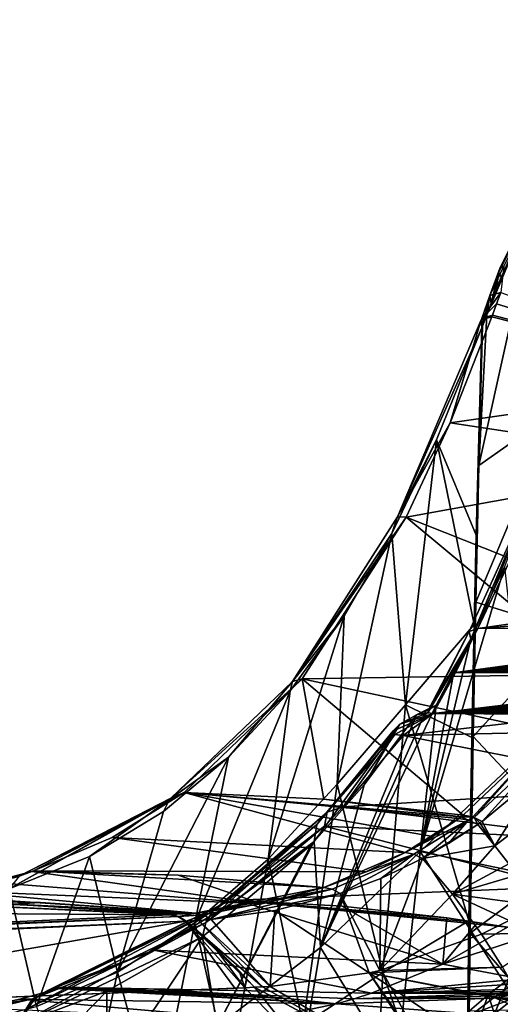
# Model space of a CAD drawing. Header units: metres. Extents: x -150 to 307, y -550 to 84.
# Tile 424 of 656: x 150 to 164, y 15 to 44. Entities that reach past the tile are written whole.
import ezdxf

# ---------------------------------------------------------------- set-up
doc = ezdxf.new("R2010")
doc.units = ezdxf.units.M
doc.layers.add('solid_26006363', color=7, linetype='CONTINUOUS')

msp = doc.modelspace()

# ---------------------------------------------------------------- linework, layer by layer
at = {"layer": 'solid_26006363'}
for points in [[(167.690613, 44.132633, 880.902466), (164.171295, 36.813282, 877.274292), (164.050797, 36.744289, 877.592346)], [(167.583481, 43.914772, 881.3797), (167.690613, 44.132633, 880.902466), (164.050797, 36.744289, 877.592346)], [(167.583481, 43.914772, 881.3797), (164.050797, 36.744289, 877.592346), (164.022568, 36.635109, 877.925232)], [(167.583481, 43.914772, 881.3797), (164.022568, 36.635109, 877.925232), (164.094009, 36.491974, 878.247803)], [(163.426636, 30.902609, 879.219788), (165.719818, 32.511932, 882.240295), (165.263397, 39.195053, 879.417236)], [(163.664505, 35.372955, 877.816223), (163.426636, 30.902609, 879.219788), (165.263397, 39.195053, 879.417236)], [(163.664505, 35.372955, 877.816223), (165.263397, 39.195053, 879.417236), (163.795197, 35.717842, 877.949158)], [(165.263397, 39.195053, 879.417236), (163.943573, 36.106392, 878.097595), (163.795197, 35.717842, 877.949158)], [(165.263397, 39.195053, 879.417236), (164.094009, 36.491974, 878.247803), (163.943573, 36.106392, 878.097595)], [(163.758209, 35.949738, 877.309265), (164.171295, 36.813282, 877.274292), (164.078003, 36.037731, 876.713623)], [(163.758209, 35.949738, 877.309265), (164.050797, 36.744289, 877.592346), (164.171295, 36.813282, 877.274292)], [(163.758209, 35.949738, 877.309265), (164.022568, 36.635109, 877.925232), (164.050797, 36.744289, 877.592346)], [(163.758209, 35.949738, 877.309265), (163.795197, 35.717842, 877.949158), (164.022568, 36.635109, 877.925232)], [(163.795197, 35.717842, 877.949158), (163.943573, 36.106392, 878.097595), (164.022568, 36.635109, 877.925232)], [(163.943573, 36.106392, 878.097595), (164.094009, 36.491974, 878.247803), (164.022568, 36.635109, 877.925232)], [(163.51329, 35.267281, 877.056885), (163.758209, 35.949738, 877.309265), (164.078003, 36.037731, 876.713623)], [(163.51329, 35.267281, 877.056885), (164.078003, 36.037731, 876.713623), (163.953812, 35.697807, 876.597595)], [(163.51329, 35.267281, 877.056885), (163.53508, 35.033337, 877.680176), (163.758209, 35.949738, 877.309265)], [(163.664505, 35.372955, 877.816223), (163.758209, 35.949738, 877.309265), (163.53508, 35.033337, 877.680176)], [(163.664505, 35.372955, 877.816223), (163.795197, 35.717842, 877.949158), (163.758209, 35.949738, 877.309265)], [(171.300964, 33.413067, 867.174988), (163.953812, 35.697807, 876.597595), (164.078003, 36.037731, 876.713623)], [(163.51329, 35.267281, 877.056885), (163.953812, 35.697807, 876.597595), (163.830917, 35.361824, 876.479065)], [(171.300964, 33.413067, 867.174988), (163.830917, 35.361824, 876.479065), (163.953812, 35.697807, 876.597595)], [(163.664505, 35.372955, 877.816223), (163.53508, 35.033337, 877.680176), (163.426636, 30.902609, 879.219788)], [(163.51329, 35.267281, 877.056885), (163.830917, 35.361824, 876.479065), (163.498184, 35.223312, 877.03479)], [(163.814774, 35.317497, 876.463074), (163.498184, 35.223312, 877.03479), (163.830917, 35.361824, 876.479065)], [(171.300964, 33.413067, 867.174988), (163.814774, 35.317497, 876.463074), (163.830917, 35.361824, 876.479065)], [(161.01004, 29.373268, 874.438782), (163.517349, 34.987865, 877.660828), (163.498184, 35.223312, 877.03479)], [(161.01004, 29.373268, 874.438782), (163.498184, 35.223312, 877.03479), (162.576874, 32.165951, 875.199463)], [(163.498184, 35.223312, 877.03479), (163.814774, 35.317497, 876.463074), (162.576874, 32.165951, 875.199463)], [(171.300964, 33.413067, 867.174988), (162.576874, 32.165951, 875.199463), (163.814774, 35.317497, 876.463074)], [(163.51329, 35.267281, 877.056885), (163.498184, 35.223312, 877.03479), (163.517349, 34.987865, 877.660828)], [(163.51329, 35.267281, 877.056885), (163.517349, 34.987865, 877.660828), (163.53508, 35.033337, 877.680176)], [(161.01004, 29.373268, 874.438782), (162.170868, 31.663963, 876.226807), (163.517349, 34.987865, 877.660828)], [(162.170868, 31.663963, 876.226807), (163.352097, 28.828676, 879.880981), (163.517349, 34.987865, 877.660828)], [(163.53508, 35.033337, 877.680176), (163.352097, 28.828676, 879.880981), (163.426636, 30.902609, 879.219788)], [(163.53508, 35.033337, 877.680176), (163.517349, 34.987865, 877.660828), (163.352097, 28.828676, 879.880981)], [(171.300964, 33.413067, 867.174988), (170.287827, 31.001064, 866.04541), (162.576874, 32.165951, 875.199463)], [(163.333954, 26.844421, 880.548706), (166.129562, 25.974045, 884.57373), (165.719818, 32.511932, 882.240295)], [(163.426636, 30.902609, 879.219788), (163.333954, 26.844421, 880.548706), (165.719818, 32.511932, 882.240295)], [(161.01004, 29.373268, 874.438782), (162.576874, 32.165951, 875.199463), (161.271103, 29.363993, 873.796448)], [(170.287827, 31.001064, 866.04541), (161.271103, 29.363993, 873.796448), (162.576874, 32.165951, 875.199463)], [(162.170868, 31.663963, 876.226807), (160.845245, 28.879333, 874.776917), (161.253555, 23.801392, 878.476807)], [(161.01004, 29.373268, 874.438782), (160.845245, 28.879333, 874.776917), (162.170868, 31.663963, 876.226807)], [(162.170868, 31.663963, 876.226807), (161.253555, 23.801392, 878.476807), (163.291275, 26.181553, 880.706177)], [(162.170868, 31.663963, 876.226807), (163.291275, 26.181553, 880.706177), (163.352097, 28.828676, 879.880981)], [(170.287827, 31.001064, 866.04541), (168.109955, 26.659647, 863.504883), (161.271103, 29.363993, 873.796448)], [(163.352097, 28.828676, 879.880981), (163.333954, 26.844421, 880.548706), (163.426636, 30.902609, 879.219788)], [(164.999405, 30.060385, 877.661133), (163.141052, 25.977936, 876.348389), (163.394333, 26.05858, 875.831482)], [(164.999405, 30.060385, 877.661133), (164.959839, 29.974386, 878.032043), (163.141052, 25.977936, 876.348389)], [(164.959839, 29.974386, 878.032043), (163.185043, 25.749586, 876.869934), (163.141052, 25.977936, 876.348389)], [(164.959839, 29.974386, 878.032043), (164.192688, 27.889236, 877.676147), (163.185043, 25.749586, 876.869934)], [(164.999405, 30.060385, 877.661133), (163.394333, 26.05858, 875.831482), (164.313309, 28.014494, 876.560486)], [(157.898285, 24.493378, 870.809753), (160.845245, 28.879333, 874.776917), (161.01004, 29.373268, 874.438782)], [(157.898285, 24.493378, 870.809753), (161.01004, 29.373268, 874.438782), (161.271103, 29.363993, 873.796448)], [(157.898285, 24.493378, 870.809753), (161.271103, 29.363993, 873.796448), (158.186569, 24.564852, 870.196228)], [(166.875, 24.710436, 861.959473), (158.186569, 24.564852, 870.196228), (161.271103, 29.363993, 873.796448)], [(168.109955, 26.659647, 863.504883), (166.875, 24.710436, 861.959473), (161.271103, 29.363993, 873.796448)], [(157.898285, 24.493378, 870.809753), (159.429688, 26.426701, 873.161255), (160.845245, 28.879333, 874.776917)], [(160.845245, 28.879333, 874.776917), (159.225739, 21.44474, 876.202454), (161.253555, 23.801392, 878.476807)], [(160.845245, 28.879333, 874.776917), (159.429688, 26.426701, 873.161255), (159.225739, 21.44474, 876.202454)], [(163.352097, 28.828676, 879.880981), (163.291275, 26.181553, 880.706177), (163.333954, 26.844421, 880.548706)], [(164.192688, 27.889236, 877.676147), (164.805099, 22.378088, 880.496094), (161.684036, 19.446821, 877.090576)], [(163.185043, 25.749586, 876.869934), (164.192688, 27.889236, 877.676147), (161.684036, 19.446821, 877.090576)], [(164.313309, 28.014494, 876.560486), (163.394333, 26.05858, 875.831482), (173.422592, 27.482967, 865.658447)], [(163.394333, 26.05858, 875.831482), (173.141983, 26.794773, 865.355286), (173.422592, 27.482967, 865.658447)], [(163.222916, 22.829479, 881.638977), (163.256027, 22.856781, 881.675476), (163.333954, 26.844421, 880.548706)], [(163.291275, 26.181553, 880.706177), (163.222916, 22.829479, 881.638977), (163.333954, 26.844421, 880.548706)], [(163.333954, 26.844421, 880.548706), (163.256027, 22.856781, 881.675476), (166.129562, 25.974045, 884.57373)], [(163.394333, 26.05858, 875.831482), (172.860825, 26.125267, 865.047607), (173.141983, 26.794773, 865.355286)], [(159.429688, 26.426701, 873.161255), (157.169006, 19.215836, 873.82428), (159.225739, 21.44474, 876.202454)], [(159.429688, 26.426701, 873.161255), (157.822174, 24.214001, 871.256042), (157.169006, 19.215836, 873.82428)], [(157.898285, 24.493378, 870.809753), (157.822174, 24.214001, 871.256042), (159.429688, 26.426701, 873.161255)], [(161.253555, 23.801392, 878.476807), (163.222916, 22.829479, 881.638977), (163.291275, 26.181553, 880.706177)], [(162.068726, 23.537819, 874.71814), (163.394333, 26.05858, 875.831482), (161.916031, 23.56424, 875.037781)], [(163.141052, 25.977936, 876.348389), (161.916031, 23.56424, 875.037781), (163.394333, 26.05858, 875.831482)], [(162.733017, 24.756323, 875.288391), (163.394333, 26.05858, 875.831482), (162.068726, 23.537819, 874.71814)], [(162.733017, 24.756323, 875.288391), (172.860825, 26.125267, 865.047607), (163.394333, 26.05858, 875.831482)], [(172.78125, 25.942205, 864.962097), (172.860825, 26.125267, 865.047607), (162.733017, 24.756323, 875.288391)], [(162.68959, 24.771074, 876.461365), (163.185043, 25.749586, 876.869934), (161.684036, 19.446821, 877.090576)], [(163.141052, 25.977936, 876.348389), (161.930954, 23.646643, 875.483276), (161.916031, 23.56424, 875.037781)], [(163.141052, 25.977936, 876.348389), (163.185043, 25.749586, 876.869934), (161.930954, 23.646643, 875.483276)], [(161.930954, 23.646643, 875.483276), (163.185043, 25.749586, 876.869934), (162.164871, 23.788221, 876.015015)], [(162.68959, 24.771074, 876.461365), (162.164871, 23.788221, 876.015015), (163.185043, 25.749586, 876.869934)], [(172.702164, 25.76235, 864.87738), (172.78125, 25.942205, 864.962097), (162.733017, 24.756323, 875.288391)], [(172.623459, 25.585703, 864.793518), (172.702164, 25.76235, 864.87738), (162.733017, 24.756323, 875.288391)], [(163.256027, 22.856781, 881.675476), (166.449402, 19.459278, 886.386536), (166.129562, 25.974045, 884.57373)], [(172.54512, 25.412195, 864.710327), (172.623459, 25.585703, 864.793518), (162.733017, 24.756323, 875.288391)], [(172.467133, 25.241768, 864.62793), (172.54512, 25.412195, 864.710327), (162.733017, 24.756323, 875.288391)], [(172.389481, 25.074356, 864.546204), (172.467133, 25.241768, 864.62793), (162.733017, 24.756323, 875.288391)], [(172.312164, 24.909901, 864.46521), (172.389481, 25.074356, 864.546204), (162.733017, 24.756323, 875.288391)], [(172.235123, 24.74836, 864.384949), (172.312164, 24.909901, 864.46521), (162.733017, 24.756323, 875.288391)], [(158.186569, 24.564852, 870.196228), (154.677902, 21.196638, 865.759644), (154.278503, 21.026117, 866.163452)], [(157.898285, 24.493378, 870.809753), (158.186569, 24.564852, 870.196228), (154.278503, 21.026117, 866.163452)], [(158.186569, 24.564852, 870.196228), (158.82341, 21.00041, 861.067566), (154.677902, 21.196638, 865.759644)], [(166.875, 24.710436, 861.959473), (165.551331, 22.988556, 860.190735), (158.186569, 24.564852, 870.196228)], [(158.186569, 24.564852, 870.196228), (162.959259, 20.517984, 856.386353), (158.82341, 21.00041, 861.067566)], [(165.551331, 22.988556, 860.190735), (162.959259, 20.517984, 856.386353), (158.186569, 24.564852, 870.196228)], [(162.68959, 24.771074, 876.461365), (161.684036, 19.446821, 877.090576), (162.164871, 23.788221, 876.015015)], [(172.235123, 24.74836, 864.384949), (162.733017, 24.756323, 875.288391), (162.068726, 23.537819, 874.71814)], [(172.158295, 24.589787, 864.305603), (172.235123, 24.74836, 864.384949), (162.068726, 23.537819, 874.71814)], [(172.08168, 24.434078, 864.227112), (172.158295, 24.589787, 864.305603), (162.068726, 23.537819, 874.71814)], [(157.898285, 24.493378, 870.809753), (154.242264, 20.989779, 866.211853), (155.997589, 22.243597, 869.017212)], [(157.898285, 24.493378, 870.809753), (154.278503, 21.026117, 866.163452), (154.242264, 20.989779, 866.211853)], [(157.898285, 24.493378, 870.809753), (155.997589, 22.243597, 869.017212), (157.822174, 24.214001, 871.256042)], [(172.005341, 24.281103, 864.149292), (172.08168, 24.434078, 864.227112), (162.068726, 23.537819, 874.71814)], [(171.929321, 24.130735, 864.072021), (172.005341, 24.281103, 864.149292), (162.068726, 23.537819, 874.71814)], [(157.822174, 24.214001, 871.256042), (154.996658, 17.325365, 871.21991), (157.169006, 19.215836, 873.82428)], [(157.822174, 24.214001, 871.256042), (155.997589, 22.243597, 869.017212), (154.996658, 17.325365, 871.21991)], [(171.853683, 23.982899, 863.995178), (171.929321, 24.130735, 864.072021), (162.068726, 23.537819, 874.71814)], [(171.778519, 23.837528, 863.918701), (171.853683, 23.982899, 863.995178), (162.068726, 23.537819, 874.71814)], [(158.724915, 16.598232, 873.751526), (161.870819, 23.647423, 875.555176), (162.164871, 23.788221, 876.015015)], [(161.684036, 19.446821, 877.090576), (158.724915, 16.598232, 873.751526), (162.164871, 23.788221, 876.015015)], [(161.253555, 23.801392, 878.476807), (159.225739, 21.44474, 876.202454), (160.578232, 15.848853, 880.080505)], [(161.253555, 23.801392, 878.476807), (160.578232, 15.848853, 880.080505), (163.132126, 17.384514, 882.885071)], [(161.253555, 23.801392, 878.476807), (163.132126, 17.384514, 882.885071), (163.222916, 22.829479, 881.638977)], [(161.930954, 23.646643, 875.483276), (162.164871, 23.788221, 876.015015), (161.870819, 23.647423, 875.555176)], [(171.703934, 23.694565, 863.842346), (171.778519, 23.837528, 863.918701), (162.068726, 23.537819, 874.71814)], [(171.629944, 23.55411, 863.766418), (171.703934, 23.694565, 863.842346), (162.068726, 23.537819, 874.71814)], [(158.724915, 16.598232, 873.751526), (161.57811, 23.504776, 875.083435), (161.870819, 23.647423, 875.555176)], [(158.724915, 16.598232, 873.751526), (160.018494, 21.420298, 873.337402), (161.57811, 23.504776, 875.083435)], [(161.079269, 23.219778, 874.044434), (161.57811, 23.504776, 875.083435), (160.018494, 21.420298, 873.337402)], [(160.88208, 23.025763, 873.177307), (160.930023, 22.914463, 872.499084), (162.068726, 23.537819, 874.71814)], [(161.079269, 23.219778, 874.044434), (160.88208, 23.025763, 873.177307), (162.068726, 23.537819, 874.71814)], [(160.930023, 22.914463, 872.499084), (161.176498, 22.882706, 872.04425), (162.068726, 23.537819, 874.71814)], [(161.079269, 23.219778, 874.044434), (161.916031, 23.56424, 875.037781), (161.57811, 23.504776, 875.083435)], [(161.079269, 23.219778, 874.044434), (162.068726, 23.537819, 874.71814), (161.916031, 23.56424, 875.037781)], [(161.176498, 22.882706, 872.04425), (166.570801, 23.512548, 869.523376), (162.068726, 23.537819, 874.71814)], [(161.176498, 22.882706, 872.04425), (165.586594, 22.989401, 867.693054), (166.570801, 23.512548, 869.523376)], [(161.930954, 23.646643, 875.483276), (161.870819, 23.647423, 875.555176), (161.57811, 23.504776, 875.083435)], [(161.916031, 23.56424, 875.037781), (161.930954, 23.646643, 875.483276), (161.57811, 23.504776, 875.083435)], [(171.629944, 23.55411, 863.766418), (162.068726, 23.537819, 874.71814), (166.570801, 23.512548, 869.523376)], [(161.079269, 23.219778, 874.044434), (160.018494, 21.420298, 873.337402), (158.536545, 19.738558, 871.621033)], [(158.616196, 20.25042, 871.098267), (161.079269, 23.219778, 874.044434), (158.536545, 19.738558, 871.621033)], [(158.616196, 20.25042, 871.098267), (160.88208, 23.025763, 873.177307), (161.079269, 23.219778, 874.044434)], [(158.616196, 20.25042, 871.098267), (158.922272, 20.612694, 870.506958), (160.88208, 23.025763, 873.177307)], [(158.922272, 20.612694, 870.506958), (160.930023, 22.914463, 872.499084), (160.88208, 23.025763, 873.177307)], [(158.922272, 20.612694, 870.506958), (159.40123, 20.766088, 869.978455), (160.930023, 22.914463, 872.499084)], [(159.40123, 20.766088, 869.978455), (161.176498, 22.882706, 872.04425), (160.930023, 22.914463, 872.499084)], [(168.867493, 21.36688, 862.181396), (161.176498, 22.882706, 872.04425), (159.40123, 20.766088, 869.978455)], [(168.867493, 21.36688, 862.181396), (165.586594, 22.989401, 867.693054), (161.176498, 22.882706, 872.04425)], [(163.245132, 20.472723, 856.218262), (162.959259, 20.517984, 856.386353), (165.551331, 22.988556, 860.190735)], [(163.132126, 17.384514, 882.885071), (163.164963, 17.023392, 883.001587), (163.256027, 22.856781, 881.675476)], [(163.222916, 22.829479, 881.638977), (163.132126, 17.384514, 882.885071), (163.256027, 22.856781, 881.675476)], [(163.256027, 22.856781, 881.675476), (163.164963, 17.023392, 883.001587), (166.449402, 19.459278, 886.386536)], [(163.289063, 20.457685, 856.196472), (163.245132, 20.472723, 856.218262), (165.551331, 22.988556, 860.190735)], [(165.451035, 22.460766, 859.401184), (163.289063, 20.457685, 856.196472), (165.551331, 22.988556, 860.190735)], [(155.997589, 22.243597, 869.017212), (152.70224, 15.860968, 868.349426), (154.996658, 17.325365, 871.21991)], [(155.997589, 22.243597, 869.017212), (154.066208, 20.632627, 866.548706), (152.70224, 15.860968, 868.349426)], [(154.242264, 20.989779, 866.211853), (154.066208, 20.632627, 866.548706), (155.997589, 22.243597, 869.017212)], [(161.684036, 19.446821, 877.090576), (164.805099, 22.378088, 880.496094), (164.702194, 18.810703, 881.291016)], [(165.451035, 22.460766, 859.401184), (163.526703, 20.337599, 856.0979), (163.289063, 20.457685, 856.196472)], [(165.451035, 22.460766, 859.401184), (165.269531, 21.780573, 858.571716), (163.526703, 20.337599, 856.0979)], [(163.526703, 20.337599, 856.0979), (165.269531, 21.780573, 858.571716), (163.906372, 19.615347, 855.362183)], [(165.269531, 21.780573, 858.571716), (165.921722, 21.152191, 858.22876), (163.906372, 19.615347, 855.362183)], [(159.225739, 21.44474, 876.202454), (157.169006, 19.215836, 873.82428), (158.207901, 14.303331, 877.41864)], [(159.225739, 21.44474, 876.202454), (158.207901, 14.303331, 877.41864), (160.578232, 15.848853, 880.080505)], [(158.724915, 16.598232, 873.751526), (158.536545, 19.738558, 871.621033), (160.018494, 21.420298, 873.337402)], [(167.425369, 19.778025, 860.60968), (168.867493, 21.36688, 862.181396), (159.40123, 20.766088, 869.978455)], [(149.781616, 18.71559, 859.895996), (154.677902, 21.196638, 865.759644), (150.201065, 18.866667, 859.545349)], [(149.781616, 18.71559, 859.895996), (154.278503, 21.026117, 866.163452), (154.677902, 21.196638, 865.759644)], [(150.201065, 18.866667, 859.545349), (154.677902, 21.196638, 865.759644), (152.544113, 19.863865, 862.886475)], [(152.544113, 19.863865, 862.886475), (154.677902, 21.196638, 865.759644), (161.240341, 19.409977, 853.78418)], [(154.677902, 21.196638, 865.759644), (162.061462, 19.892811, 855.020447), (161.240341, 19.409977, 853.78418)], [(154.677902, 21.196638, 865.759644), (162.83345, 20.423676, 856.194092), (162.061462, 19.892811, 855.020447)], [(162.896347, 20.47056, 856.290222), (162.83345, 20.423676, 856.194092), (154.677902, 21.196638, 865.759644)], [(158.82341, 21.00041, 861.067566), (162.896347, 20.47056, 856.290222), (154.677902, 21.196638, 865.759644)], [(164.314789, 19.076874, 854.923462), (163.906372, 19.615347, 855.362183), (165.921722, 21.152191, 858.22876)], [(154.242264, 20.989779, 866.211853), (154.278503, 21.026117, 866.163452), (149.486328, 18.333426, 860.191589)], [(149.781616, 18.71559, 859.895996), (149.486328, 18.333426, 860.191589), (154.278503, 21.026117, 866.163452)], [(154.242264, 20.989779, 866.211853), (149.486328, 18.333426, 860.191589), (151.865417, 19.299395, 863.586487)], [(154.242264, 20.989779, 866.211853), (151.865417, 19.299395, 863.586487), (154.066208, 20.632627, 866.548706)], [(158.82341, 21.00041, 861.067566), (162.959259, 20.517984, 856.386353), (162.896347, 20.47056, 856.290222)], [(158.846664, 20.195541, 869.31897), (159.40123, 20.766088, 869.978455), (158.922272, 20.612694, 870.506958)], [(167.425369, 19.778025, 860.60968), (159.40123, 20.766088, 869.978455), (158.846664, 20.195541, 869.31897)], [(154.066208, 20.632627, 866.548706), (151.865417, 19.299395, 863.586487), (152.70224, 15.860968, 868.349426)], [(158.922272, 20.612694, 870.506958), (155.533676, 17.669376, 866.926575), (155.849442, 17.898487, 866.535278)], [(158.616196, 20.25042, 871.098267), (155.533676, 17.669376, 866.926575), (158.922272, 20.612694, 870.506958)], [(158.846664, 20.195541, 869.31897), (158.922272, 20.612694, 870.506958), (155.849442, 17.898487, 866.535278)], [(162.896347, 20.47056, 856.290222), (163.117554, 20.378342, 856.026917), (162.83345, 20.423676, 856.194092)], [(163.245132, 20.472723, 856.218262), (162.896347, 20.47056, 856.290222), (162.959259, 20.517984, 856.386353)], [(163.245132, 20.472723, 856.218262), (163.117554, 20.378342, 856.026917), (162.896347, 20.47056, 856.290222)], [(163.289063, 20.457685, 856.196472), (163.117554, 20.378342, 856.026917), (163.245132, 20.472723, 856.218262)], [(163.289063, 20.457685, 856.196472), (163.395691, 20.244755, 855.906799), (163.117554, 20.378342, 856.026917)], [(163.289063, 20.457685, 856.196472), (163.526703, 20.337599, 856.0979), (163.461411, 20.291113, 856.002747)], [(163.289063, 20.457685, 856.196472), (163.461411, 20.291113, 856.002747), (163.395691, 20.244755, 855.906799)], [(158.616196, 20.25042, 871.098267), (158.536545, 19.738558, 871.621033), (155.320602, 17.332685, 867.295715)], [(158.616196, 20.25042, 871.098267), (155.320602, 17.332685, 867.295715), (155.533676, 17.669376, 866.926575)], [(158.846664, 20.195541, 869.31897), (155.849442, 17.898487, 866.535278), (156.245499, 17.996162, 866.154114)], [(165.91095, 18.399815, 858.845215), (158.846664, 20.195541, 869.31897), (156.245499, 17.996162, 866.154114)], [(165.91095, 18.399815, 858.845215), (167.425369, 19.778025, 860.60968), (158.846664, 20.195541, 869.31897)], [(162.83345, 20.423676, 856.194092), (163.117554, 20.378342, 856.026917), (161.240341, 19.409977, 853.78418)], [(162.061462, 19.892811, 855.020447), (162.83345, 20.423676, 856.194092), (161.240341, 19.409977, 853.78418)], [(163.117554, 20.378342, 856.026917), (161.500366, 19.363663, 853.625244), (161.240341, 19.409977, 853.78418)], [(163.117554, 20.378342, 856.026917), (161.753677, 19.237595, 853.499756), (161.500366, 19.363663, 853.625244)], [(163.117554, 20.378342, 856.026917), (162.530975, 19.68107, 854.642883), (161.753677, 19.237595, 853.499756)], [(161.753677, 19.237595, 853.499756), (163.395691, 20.244755, 855.906799), (163.906372, 19.615347, 855.362183)], [(162.530975, 19.68107, 854.642883), (163.395691, 20.244755, 855.906799), (161.753677, 19.237595, 853.499756)], [(163.117554, 20.378342, 856.026917), (163.395691, 20.244755, 855.906799), (162.530975, 19.68107, 854.642883)], [(163.395691, 20.244755, 855.906799), (163.461411, 20.291113, 856.002747), (163.906372, 19.615347, 855.362183)], [(163.461411, 20.291113, 856.002747), (163.526703, 20.337599, 856.0979), (163.906372, 19.615347, 855.362183)], [(160.072632, 18.845381, 852.037903), (150.201065, 18.866667, 859.545349), (152.544113, 19.863865, 862.886475)], [(160.072632, 18.845381, 852.037903), (152.544113, 19.863865, 862.886475), (161.240341, 19.409977, 853.78418)], [(155.659027, 14.252306, 870.121338), (155.219574, 16.907217, 867.624329), (158.435028, 19.633945, 871.501526)], [(155.320602, 17.332685, 867.295715), (158.435028, 19.633945, 871.501526), (155.219574, 16.907217, 867.624329)], [(155.320602, 17.332685, 867.295715), (158.536545, 19.738558, 871.621033), (158.435028, 19.633945, 871.501526)], [(155.659027, 14.252306, 870.121338), (158.435028, 19.633945, 871.501526), (158.536545, 19.738558, 871.621033)], [(158.724915, 16.598232, 873.751526), (155.659027, 14.252306, 870.121338), (158.536545, 19.738558, 871.621033)], [(161.753677, 19.237595, 853.499756), (163.906372, 19.615347, 855.362183), (162.644882, 18.179136, 852.514526)], [(162.644882, 18.179136, 852.514526), (163.906372, 19.615347, 855.362183), (164.314789, 19.076874, 854.923462)], [(151.865417, 19.299395, 863.586487), (149.486328, 18.333426, 860.191589), (150.293152, 14.845796, 865.191101)], [(151.865417, 19.299395, 863.586487), (150.293152, 14.845796, 865.191101), (152.70224, 15.860968, 868.349426)], [(160.975403, 12.943937, 878.023987), (158.724915, 16.598232, 873.751526), (161.684036, 19.446821, 877.090576)], [(158.826614, 18.375879, 850.182434), (161.240341, 19.409977, 853.78418), (161.500366, 19.363663, 853.625244)], [(160.072632, 18.845381, 852.037903), (161.240341, 19.409977, 853.78418), (158.826614, 18.375879, 850.182434)], [(159.076981, 18.324348, 850.023743), (158.826614, 18.375879, 850.182434), (161.500366, 19.363663, 853.625244)], [(159.076981, 18.324348, 850.023743), (161.500366, 19.363663, 853.625244), (159.3134, 18.196434, 849.891296)], [(161.500366, 19.363663, 853.625244), (160.513092, 18.645975, 851.666077), (159.3134, 18.196434, 849.891296)], [(161.500366, 19.363663, 853.625244), (161.753677, 19.237595, 853.499756), (160.513092, 18.645975, 851.666077)], [(160.975403, 12.943937, 878.023987), (161.684036, 19.446821, 877.090576), (164.613632, 14.873002, 882.018677)], [(161.684036, 19.446821, 877.090576), (164.702194, 18.810703, 881.291016), (164.613632, 14.873002, 882.018677)], [(163.164963, 17.023392, 883.001587), (166.678146, 12.962357, 887.680054), (166.449402, 19.459278, 886.386536)], [(157.169006, 19.215836, 873.82428), (154.996658, 17.325365, 871.21991), (156.018967, 12.849943, 874.893677)], [(157.169006, 19.215836, 873.82428), (156.018967, 12.849943, 874.893677), (158.207901, 14.303331, 877.41864)], [(161.753677, 19.237595, 853.499756), (162.644882, 18.179136, 852.514526), (160.492188, 15.917277, 847.14093)], [(160.513092, 18.645975, 851.666077), (161.753677, 19.237595, 853.499756), (160.492188, 15.917277, 847.14093)], [(162.644882, 18.179136, 852.514526), (164.314789, 19.076874, 854.923462), (164.556976, 18.741699, 854.662598)], [(147.435257, 18.136635, 856.421082), (149.724945, 18.697136, 859.811646), (150.156906, 18.851866, 859.480103)], [(147.435257, 18.136635, 856.421082), (150.156906, 18.851866, 859.480103), (149.038818, 18.525988, 857.829529)], [(149.038818, 18.525988, 857.829529), (150.156906, 18.851866, 859.480103), (156.981583, 17.892887, 847.436646)], [(149.724945, 18.697136, 859.811646), (149.781616, 18.71559, 859.895996), (150.201065, 18.866667, 859.545349)], [(149.724945, 18.697136, 859.811646), (150.201065, 18.866667, 859.545349), (150.156906, 18.851866, 859.480103)], [(154.495834, 18.741871, 854.826843), (150.156906, 18.851866, 859.480103), (150.201065, 18.866667, 859.545349)], [(156.981583, 17.892887, 847.436646), (150.156906, 18.851866, 859.480103), (154.495834, 18.741871, 854.826843)], [(160.072632, 18.845381, 852.037903), (158.826614, 18.375879, 850.182434), (150.201065, 18.866667, 859.545349)], [(158.826614, 18.375879, 850.182434), (154.495834, 18.741871, 854.826843), (150.201065, 18.866667, 859.545349)], [(156.981583, 17.892887, 847.436646), (154.495834, 18.741871, 854.826843), (158.826614, 18.375879, 850.182434)], [(162.644882, 18.179136, 852.514526), (164.556976, 18.741699, 854.662598), (165.165222, 17.84244, 854.00769)], [(149.038818, 18.525988, 857.829529), (156.981583, 17.892887, 847.436646), (147.856445, 18.274799, 856.078064)], [(159.3134, 18.196434, 849.891296), (160.513092, 18.645975, 851.666077), (160.492188, 15.917277, 847.14093)], [(146.039658, 18.062061, 853.379517), (146.965759, 18.144966, 854.755066), (155.013718, 17.617569, 844.507874)], [(146.965759, 18.144966, 854.755066), (147.856445, 18.274799, 856.078064), (155.013718, 17.617569, 844.507874)], [(156.981583, 17.892887, 847.436646), (155.013718, 17.617569, 844.507874), (147.856445, 18.274799, 856.078064)], [(149.486328, 18.333426, 860.191589), (147.88623, 14.219743, 861.860596), (150.293152, 14.845796, 865.191101)], [(156.981583, 17.892887, 847.436646), (158.826614, 18.375879, 850.182434), (155.013718, 17.617569, 844.507874)], [(159.076981, 18.324348, 850.023743), (155.013718, 17.617569, 844.507874), (158.826614, 18.375879, 850.182434)], [(159.076981, 18.324348, 850.023743), (155.255066, 17.560493, 844.3479), (155.013718, 17.617569, 844.507874)], [(159.076981, 18.324348, 850.023743), (155.477158, 17.428579, 844.2052), (155.255066, 17.560493, 844.3479)], [(159.076981, 18.324348, 850.023743), (159.3134, 18.196434, 849.891296), (155.477158, 17.428579, 844.2052)], [(155.477158, 17.428579, 844.2052), (159.3134, 18.196434, 849.891296), (157.374588, 17.690645, 847.013367)], [(164.282211, 17.195951, 856.85083), (165.91095, 18.399815, 858.845215), (156.245499, 17.996162, 866.154114)], [(157.374588, 17.690645, 847.013367), (159.3134, 18.196434, 849.891296), (160.173065, 15.842155, 846.675659)], [(159.3134, 18.196434, 849.891296), (160.492188, 15.917277, 847.14093), (160.173065, 15.842155, 846.675659)], [(162.644882, 18.179136, 852.514526), (163.509445, 16.98711, 851.563477), (160.492188, 15.917277, 847.14093)], [(162.644882, 18.179136, 852.514526), (165.165222, 17.84244, 854.00769), (164.327087, 17.392944, 852.772217)], [(162.644882, 18.179136, 852.514526), (164.327087, 17.392944, 852.772217), (163.509445, 16.98711, 851.563477)], [(137.625, 17.675413, 840.907166), (144.898438, 18.00703, 851.686462), (154.253922, 17.566277, 843.374084)], [(145.808136, 18.049503, 853.036499), (150.413757, 17.933903, 848.769226), (144.898438, 18.00703, 851.686462)], [(150.413757, 17.933903, 848.769226), (149.589645, 17.883188, 847.545837), (144.898438, 18.00703, 851.686462)], [(144.898438, 18.00703, 851.686462), (149.589645, 17.883188, 847.545837), (154.275314, 17.570051, 843.4104)], [(144.898438, 18.00703, 851.686462), (154.275314, 17.570051, 843.4104), (154.253922, 17.566277, 843.374084)], [(145.850739, 18.051554, 853.099426), (150.413757, 17.933903, 848.769226), (145.808136, 18.049503, 853.036499)], [(145.850739, 18.051554, 853.099426), (145.893448, 18.053736, 853.162476), (155.013718, 17.617569, 844.507874)], [(145.850739, 18.051554, 853.099426), (155.013718, 17.617569, 844.507874), (150.413757, 17.933903, 848.769226)], [(145.966553, 18.057739, 853.271057), (155.013718, 17.617569, 844.507874), (145.893448, 18.053736, 853.162476)], [(145.966553, 18.057739, 853.271057), (146.039658, 18.062061, 853.379517), (155.013718, 17.617569, 844.507874)], [(150.413757, 17.933903, 848.769226), (155.013718, 17.617569, 844.507874), (149.589645, 17.883188, 847.545837)], [(154.645782, 17.590364, 843.960999), (149.589645, 17.883188, 847.545837), (155.013718, 17.617569, 844.507874)], [(154.645782, 17.590364, 843.960999), (154.275314, 17.570051, 843.4104), (149.589645, 17.883188, 847.545837)], [(155.849442, 17.898487, 866.535278), (150.290192, 15.106628, 860.117371), (150.654663, 15.327727, 859.795654)], [(155.849442, 17.898487, 866.535278), (155.533676, 17.669376, 866.926575), (150.290192, 15.106628, 860.117371)], [(153.779175, 16.517185, 863.057434), (155.849442, 17.898487, 866.535278), (150.654663, 15.327727, 859.795654)], [(153.779175, 16.517185, 863.057434), (156.245499, 17.996162, 866.154114), (155.849442, 17.898487, 866.535278)], [(162.362839, 16.0994, 854.450317), (156.245499, 17.996162, 866.154114), (153.779175, 16.517185, 863.057434)], [(163.387863, 17.341795, 857.888245), (164.282211, 17.195951, 856.85083), (156.245499, 17.996162, 866.154114)], [(162.47998, 17.47492, 858.940063), (163.387863, 17.341795, 857.888245), (156.245499, 17.996162, 866.154114)], [(159.366348, 17.822378, 862.55011), (162.47998, 17.47492, 858.940063), (156.245499, 17.996162, 866.154114)], [(162.362839, 16.0994, 854.450317), (159.366348, 17.822378, 862.55011), (156.245499, 17.996162, 866.154114)], [(137.625, 17.675413, 840.907166), (154.253922, 17.566277, 843.374084), (133.743423, 16.650406, 812.922302)], [(133.743423, 16.650406, 812.922302), (154.253922, 17.566277, 843.374084), (154.492691, 17.510511, 843.214905)], [(155.533676, 17.669376, 866.926575), (150.000702, 14.767455, 860.411255), (150.290192, 15.106628, 860.117371)], [(155.533676, 17.669376, 866.926575), (155.320602, 17.332685, 867.295715), (150.000702, 14.767455, 860.411255)], [(154.515884, 17.512476, 843.249939), (154.253922, 17.566277, 843.374084), (154.275314, 17.570051, 843.4104)], [(154.515884, 17.512476, 843.249939), (154.492691, 17.510511, 843.214905), (154.253922, 17.566277, 843.374084)], [(154.645782, 17.590364, 843.960999), (155.013718, 17.617569, 844.507874), (154.275314, 17.570051, 843.4104)], [(155.013718, 17.617569, 844.507874), (154.515884, 17.512476, 843.249939), (154.275314, 17.570051, 843.4104)], [(155.013718, 17.617569, 844.507874), (155.255066, 17.560493, 844.3479), (154.515884, 17.512476, 843.249939)], [(155.255066, 17.560493, 844.3479), (154.736115, 17.380287, 843.10553), (154.515884, 17.512476, 843.249939)], [(155.255066, 17.560493, 844.3479), (155.108582, 17.400963, 843.658325), (154.736115, 17.380287, 843.10553)], [(155.255066, 17.560493, 844.3479), (155.477158, 17.428579, 844.2052), (155.108582, 17.400963, 843.658325)], [(155.477158, 17.428579, 844.2052), (157.374588, 17.690645, 847.013367), (157.231705, 15.436661, 842.384338)], [(157.374588, 17.690645, 847.013367), (160.173065, 15.842155, 846.675659), (157.231705, 15.436661, 842.384338)], [(162.362839, 16.0994, 854.450317), (162.47998, 17.47492, 858.940063), (159.366348, 17.822378, 862.55011)], [(162.362839, 16.0994, 854.450317), (164.677078, 15.668841, 856.182007), (167.005844, 17.615614, 859.489502)], [(162.362839, 16.0994, 854.450317), (167.005844, 17.615614, 859.489502), (164.282211, 17.195951, 856.85083)], [(103.042435, 15.204345, 766.786621), (102.785355, 15.26801, 766.958984), (154.492691, 17.510511, 843.214905)], [(154.492691, 17.510511, 843.214905), (102.785355, 15.26801, 766.958984), (119.194153, 16.000593, 791.318604)], [(103.042435, 15.204345, 766.786621), (154.492691, 17.510511, 843.214905), (154.713211, 17.380129, 843.070251)], [(103.042435, 15.204345, 766.786621), (154.713211, 17.380129, 843.070251), (129.563202, 16.243401, 805.696533)], [(154.492691, 17.510511, 843.214905), (119.194153, 16.000593, 791.318604), (133.743423, 16.650406, 812.922302)], [(129.563202, 16.243401, 805.696533), (154.713211, 17.380129, 843.070251), (139.684402, 14.730528, 816.571106)], [(154.713211, 17.380129, 843.070251), (156.185654, 15.390712, 840.8526), (139.684402, 14.730528, 816.571106)], [(155.320602, 17.332685, 867.295715), (155.219574, 16.907217, 867.624329), (149.806808, 14.334392, 860.656372)], [(155.320602, 17.332685, 867.295715), (149.806808, 14.334392, 860.656372), (150.000702, 14.767455, 860.411255)], [(154.996658, 17.325365, 871.21991), (152.70224, 15.860968, 868.349426), (153.846619, 11.62911, 872.314514)], [(154.996658, 17.325365, 871.21991), (153.846619, 11.62911, 872.314514), (156.018967, 12.849943, 874.893677)], [(154.515884, 17.512476, 843.249939), (154.736115, 17.380287, 843.10553), (154.492691, 17.510511, 843.214905)], [(154.492691, 17.510511, 843.214905), (154.736115, 17.380287, 843.10553), (154.713211, 17.380129, 843.070251)], [(154.736115, 17.380287, 843.10553), (155.533356, 16.664009, 842.525208), (154.713211, 17.380129, 843.070251)], [(154.713211, 17.380129, 843.070251), (156.475998, 15.402137, 841.278015), (156.185654, 15.390712, 840.8526)], [(154.713211, 17.380129, 843.070251), (155.533356, 16.664009, 842.525208), (156.475998, 15.402137, 841.278015)], [(154.736115, 17.380287, 843.10553), (155.108582, 17.400963, 843.658325), (156.999527, 15.423993, 842.044678)], [(154.736115, 17.380287, 843.10553), (156.999527, 15.423993, 842.044678), (156.766083, 15.413589, 841.702881)], [(154.736115, 17.380287, 843.10553), (156.766083, 15.413589, 841.702881), (156.541946, 15.658636, 841.852417)], [(154.736115, 17.380287, 843.10553), (156.541946, 15.658636, 841.852417), (155.533356, 16.664009, 842.525208)], [(155.108582, 17.400963, 843.658325), (155.477158, 17.428579, 844.2052), (157.231705, 15.436661, 842.384338)], [(155.108582, 17.400963, 843.658325), (157.231705, 15.436661, 842.384338), (156.999527, 15.423993, 842.044678)], [(160.578232, 15.848853, 880.080505), (163.059631, 11.286249, 883.882385), (163.132126, 17.384514, 882.885071)], [(162.362839, 16.0994, 854.450317), (163.387863, 17.341795, 857.888245), (162.47998, 17.47492, 858.940063)], [(162.362839, 16.0994, 854.450317), (164.282211, 17.195951, 856.85083), (163.387863, 17.341795, 857.888245)], [(163.132126, 17.384514, 882.885071), (163.059631, 11.286249, 883.882385), (163.164963, 17.023392, 883.001587)], [(164.327087, 17.392944, 852.772217), (165.66954, 17.025707, 853.465393), (163.509445, 16.98711, 851.563477)], [(160.492188, 15.917277, 847.14093), (163.509445, 16.98711, 851.563477), (164.132721, 16.007074, 850.876892)], [(163.059631, 11.286249, 883.882385), (163.101517, 11.299136, 883.927917), (163.164963, 17.023392, 883.001587)], [(163.164963, 17.023392, 883.001587), (163.101517, 11.299136, 883.927917), (166.678146, 12.962357, 887.680054)], [(164.132721, 16.007074, 850.876892), (163.509445, 16.98711, 851.563477), (165.66954, 17.025707, 853.465393)], [(149.806808, 14.334392, 860.656372), (155.219574, 16.907217, 867.624329), (152.386459, 15.299225, 864.066895)], [(152.361206, 12.640106, 865.992065), (152.386459, 15.299225, 864.066895), (155.219574, 16.907217, 867.624329)], [(155.659027, 14.252306, 870.121338), (152.361206, 12.640106, 865.992065), (155.219574, 16.907217, 867.624329)], [(155.533356, 16.664009, 842.525208), (156.313354, 15.900001, 842.004944), (156.475998, 15.402137, 841.278015)], [(155.533356, 16.664009, 842.525208), (156.541946, 15.658636, 841.852417), (156.313354, 15.900001, 842.004944)], [(153.779175, 16.517185, 863.057434), (150.654663, 15.327727, 859.795654), (151.068115, 15.414985, 859.469055)], [(160.2444, 15.235011, 851.865601), (153.779175, 16.517185, 863.057434), (151.068115, 15.414985, 859.469055)], [(162.362839, 16.0994, 854.450317), (153.779175, 16.517185, 863.057434), (160.2444, 15.235011, 851.865601)], [(157.797806, 11.076527, 874.416077), (155.659027, 14.252306, 870.121338), (158.724915, 16.598232, 873.751526)], [(160.975403, 12.943937, 878.023987), (157.797806, 11.076527, 874.416077), (158.724915, 16.598232, 873.751526)], [(162.362839, 16.0994, 854.450317), (160.2444, 15.235011, 851.865601), (164.677078, 15.668841, 856.182007)], [(152.70224, 15.860968, 868.349426), (150.293152, 14.845796, 865.191101), (151.597046, 10.697268, 869.548645)], [(152.70224, 15.860968, 868.349426), (151.597046, 10.697268, 869.548645), (153.846619, 11.62911, 872.314514)], [(156.313354, 15.900001, 842.004944), (156.541946, 15.658636, 841.852417), (156.475998, 15.402137, 841.278015)], [(157.231705, 15.436661, 842.384338), (160.173065, 15.842155, 846.675659), (162.442947, 12.36735, 844.749268)], [(160.578232, 15.848853, 880.080505), (158.207901, 14.303331, 877.41864), (160.173294, 7.91509, 881.040771)], [(160.173065, 15.842155, 846.675659), (164.132721, 16.007074, 850.876892), (164.721039, 14.969958, 850.228516)], [(160.492188, 15.917277, 847.14093), (164.132721, 16.007074, 850.876892), (160.173065, 15.842155, 846.675659)], [(164.698715, 14.949312, 850.182678), (160.173065, 15.842155, 846.675659), (164.721039, 14.969958, 850.228516)], [(162.513, 12.473283, 844.953003), (162.442947, 12.36735, 844.749268), (160.173065, 15.842155, 846.675659)], [(163.440811, 13.655777, 847.375549), (162.513, 12.473283, 844.953003), (160.173065, 15.842155, 846.675659)], [(164.698715, 14.949312, 850.182678), (163.440811, 13.655777, 847.375549), (160.173065, 15.842155, 846.675659)], [(160.578232, 15.848853, 880.080505), (160.173294, 7.91509, 881.040771), (163.03801, 8.683062, 884.179199)], [(160.578232, 15.848853, 880.080505), (163.03801, 8.683062, 884.179199), (163.059631, 11.286249, 883.882385)], [(156.541946, 15.658636, 841.852417), (156.766083, 15.413589, 841.702881), (156.475998, 15.402137, 841.278015)], [(160.2444, 15.235011, 851.865601), (164.441193, 15.507346, 855.839294), (164.677078, 15.668841, 856.182007)], [(160.2444, 15.235011, 851.865601), (164.208664, 15.345657, 855.494568), (164.441193, 15.507346, 855.839294)], [(163.707306, 15.189631, 853.029907), (165.364731, 15.354037, 851.68042), (164.322083, 15.666512, 854.069031)], [(163.892822, 14.628812, 853.189514), (163.707306, 15.189631, 853.029907), (164.322083, 15.666512, 854.069031)], [(163.892822, 14.628812, 853.189514), (164.322083, 15.666512, 854.069031), (164.497818, 15.099456, 854.218689)], [(156.475998, 15.402137, 841.278015), (158.169312, 13.660264, 840.767761), (139.684402, 14.730528, 816.571106)], [(156.185654, 15.390712, 840.8526), (156.475998, 15.402137, 841.278015), (139.684402, 14.730528, 816.571106)], [(148.925201, 11.763232, 861.381348), (149.806808, 14.334392, 860.656372), (152.386459, 15.299225, 864.066895)], [(152.361206, 12.640106, 865.992065), (148.925201, 11.763232, 861.381348), (152.386459, 15.299225, 864.066895)], [(149.79921, 15.057453, 857.70752), (150.957611, 15.379953, 859.316772), (150.17807, 15.073064, 859.958801)], [(149.79921, 15.057453, 857.70752), (159.200577, 14.920697, 850.63916), (150.957611, 15.379953, 859.316772)], [(150.17807, 15.073064, 859.958801), (150.957611, 15.379953, 859.316772), (150.243256, 15.094685, 860.041565)], [(150.987503, 15.389358, 859.358032), (151.017395, 15.398804, 859.39917), (150.243256, 15.094685, 860.041565)], [(150.654663, 15.327727, 859.795654), (150.243256, 15.094685, 860.041565), (151.017395, 15.398804, 859.39917)], [(150.957611, 15.379953, 859.316772), (150.987503, 15.389358, 859.358032), (150.243256, 15.094685, 860.041565)], [(150.654663, 15.327727, 859.795654), (150.290192, 15.106628, 860.117371), (150.243256, 15.094685, 860.041565)], [(151.042862, 15.406928, 859.434265), (151.068115, 15.414985, 859.469055), (150.654663, 15.327727, 859.795654)], [(150.654663, 15.327727, 859.795654), (151.017395, 15.398804, 859.39917), (151.042862, 15.406928, 859.434265)], [(159.200577, 14.920697, 850.63916), (150.987503, 15.389358, 859.358032), (150.957611, 15.379953, 859.316772)], [(159.200577, 14.920697, 850.63916), (151.017395, 15.398804, 859.39917), (150.987503, 15.389358, 859.358032)], [(159.200577, 14.920697, 850.63916), (151.042862, 15.406928, 859.434265), (151.017395, 15.398804, 859.39917)], [(153.780563, 15.355715, 856.536926), (151.068115, 15.414985, 859.469055), (151.042862, 15.406928, 859.434265)], [(157.844345, 15.069339, 852.119141), (151.042862, 15.406928, 859.434265), (159.200577, 14.920697, 850.63916)], [(156.484818, 15.191386, 853.598572), (153.780563, 15.355715, 856.536926), (151.042862, 15.406928, 859.434265)], [(157.844345, 15.069339, 852.119141), (156.484818, 15.191386, 853.598572), (151.042862, 15.406928, 859.434265)], [(159.729401, 15.071811, 851.257324), (160.2444, 15.235011, 851.865601), (151.068115, 15.414985, 859.469055)], [(159.729401, 15.071811, 851.257324), (151.068115, 15.414985, 859.469055), (159.200577, 14.920697, 850.63916)], [(157.844345, 15.069339, 852.119141), (159.200577, 14.920697, 850.63916), (151.068115, 15.414985, 859.469055)], [(157.844345, 15.069339, 852.119141), (151.068115, 15.414985, 859.469055), (153.780563, 15.355715, 856.536926)], [(157.844345, 15.069339, 852.119141), (153.780563, 15.355715, 856.536926), (156.484818, 15.191386, 853.598572)], [(156.475998, 15.402137, 841.278015), (156.766083, 15.413589, 841.702881), (158.169312, 13.660264, 840.767761)], [(156.999527, 15.423993, 842.044678), (162.442947, 12.36735, 844.749268), (156.766083, 15.413589, 841.702881)], [(162.442947, 12.36735, 844.749268), (158.169312, 13.660264, 840.767761), (156.766083, 15.413589, 841.702881)], [(156.999527, 15.423993, 842.044678), (157.231705, 15.436661, 842.384338), (162.442947, 12.36735, 844.749268)], [(159.729401, 15.071811, 851.257324), (164.051651, 15.23473, 855.257568), (160.2444, 15.235011, 851.865601)], [(163.951324, 15.163215, 855.103821), (164.051651, 15.23473, 855.257568), (159.729401, 15.071811, 851.257324)], [(160.2444, 15.235011, 851.865601), (164.129883, 15.290085, 855.375977), (164.208664, 15.345657, 855.494568)], [(160.2444, 15.235011, 851.865601), (164.051651, 15.23473, 855.257568), (164.129883, 15.290085, 855.375977)], [(163.707306, 15.189631, 853.029907), (164.686264, 14.75465, 850.342285), (165.364731, 15.354037, 851.68042)], [(164.670776, 15.226347, 854.497498), (163.951324, 15.163215, 855.103821), (163.851685, 15.091638, 854.948914)], [(164.497818, 15.099456, 854.218689), (164.670776, 15.226347, 854.497498), (163.851685, 15.091638, 854.948914)], [(163.951324, 15.163215, 855.103821), (164.845535, 15.353437, 854.775024), (164.051651, 15.23473, 855.257568)], [(164.670776, 15.226347, 854.497498), (164.845535, 15.353437, 854.775024), (163.951324, 15.163215, 855.103821)], [(164.845535, 15.353437, 854.775024), (164.129883, 15.290085, 855.375977), (164.051651, 15.23473, 855.257568)], [(147.796448, 14.512548, 856.626343), (150.17807, 15.073064, 859.958801), (149.687866, 14.298976, 860.493591)], [(148.605392, 14.806457, 856.015259), (150.17807, 15.073064, 859.958801), (147.796448, 14.512548, 856.626343)], [(149.79921, 15.057453, 857.70752), (150.17807, 15.073064, 859.958801), (148.605392, 14.806457, 856.015259)], [(149.79921, 15.057453, 857.70752), (148.605392, 14.806457, 856.015259), (156.873535, 14.43652, 848.03833)], [(150.17807, 15.073064, 859.958801), (149.72084, 14.308774, 860.538574), (149.687866, 14.298976, 860.493591)], [(150.17807, 15.073064, 859.958801), (149.753647, 14.318705, 860.583374), (149.72084, 14.308774, 860.538574)], [(150.17807, 15.073064, 859.958801), (150.243256, 15.094685, 860.041565), (149.753647, 14.318705, 860.583374)], [(150.000702, 14.767455, 860.411255), (149.753647, 14.318705, 860.583374), (150.243256, 15.094685, 860.041565)], [(149.79921, 15.057453, 857.70752), (156.873535, 14.43652, 848.03833), (159.200577, 14.920697, 850.63916)], [(150.290192, 15.106628, 860.117371), (150.000702, 14.767455, 860.411255), (150.243256, 15.094685, 860.041565)], [(163.245621, 14.623191, 853.92926), (159.200577, 14.920697, 850.63916), (156.873535, 14.43652, 848.03833)], [(163.851685, 15.091638, 854.948914), (159.729401, 15.071811, 851.257324), (159.200577, 14.920697, 850.63916)], [(163.245621, 14.623191, 853.92926), (163.851685, 15.091638, 854.948914), (159.200577, 14.920697, 850.63916)], [(163.851685, 15.091638, 854.948914), (163.951324, 15.163215, 855.103821), (159.729401, 15.071811, 851.257324)], [(163.707306, 15.189631, 853.029907), (163.151215, 14.715232, 852.004272), (164.686264, 14.75465, 850.342285)], [(163.338226, 14.154839, 852.163025), (163.151215, 14.715232, 852.004272), (163.707306, 15.189631, 853.029907)], [(164.497818, 15.099456, 854.218689), (163.851685, 15.091638, 854.948914), (163.245621, 14.623191, 853.92926)], [(163.892822, 14.628812, 853.189514), (164.497818, 15.099456, 854.218689), (163.245621, 14.623191, 853.92926)], [(163.892822, 14.628812, 853.189514), (163.338226, 14.154839, 852.163025), (163.707306, 15.189631, 853.029907)], [(164.740448, 14.889375, 850.1922), (163.440811, 13.655777, 847.375549), (164.698715, 14.949312, 850.182678)]]:
    msp.add_3dface(points, dxfattribs=at)

doc.saveas('drawing.dxf')
